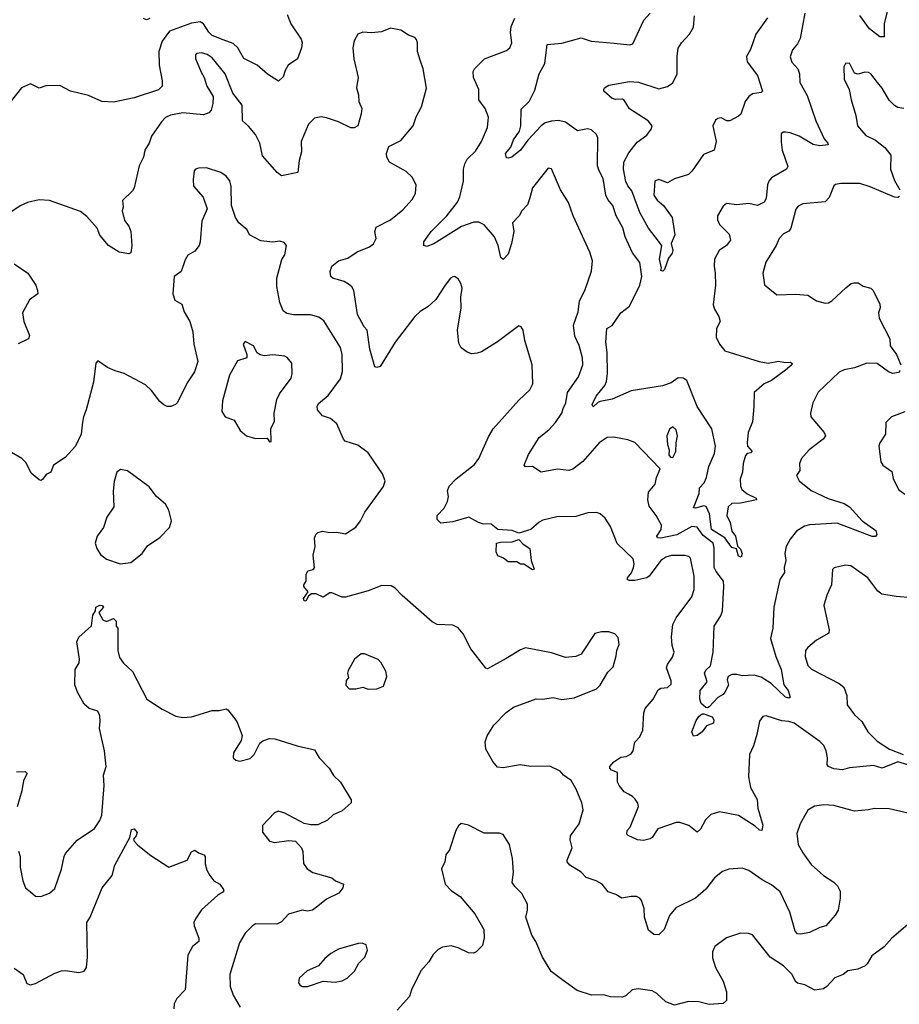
# Model space of a CAD drawing. Extents: x 2133489 to 2292442, y 756223 to 916462.
# Tile 447 of 463: x 2258173 to 2263253, y 887892 to 893578. Entities that reach past the tile are written whole.
import ezdxf

# ---------------------------------------------------------------- set-up
doc = ezdxf.new("R2010")
doc.units = 0

msp = doc.modelspace()

# ---------------------------------------------------------------- linework, layer by layer
at = {"layer": '0CON20XD'}
for points in [[(2263182.5, 893625), (2263165.6, 893555), (2263165, 893480), (2263140, 893480), (2263080.9, 893525), (2263025, 893603.3)], [(2259347.4, 893462.6), (2259285, 893486.3), (2259265, 893506.8), (2259235.4, 893555), (2259215, 893566.7), (2259165, 893558.5), (2259038.4, 893511.6), (2258995.9, 893455), (2258976.7, 893395), (2258978.5, 893315), (2258996.7, 893225), (2258995, 893193.8), (2258975, 893172.5), (2258835, 893127.1), (2258715, 893101.1), (2258646.6, 893106.6), (2258569.5, 893139.5), (2258465.8, 893165.8), (2258405, 893198.9), (2258324.6, 893195.4), (2258285, 893183.3), (2258235, 893207.1), (2258184, 893185), (2258118.3, 893101.7)], [(2258923.8, 893585), (2258905, 893578), (2258887.5, 893585)], [(2259717.5, 893607.5), (2259738.1, 893555), (2259798, 893465), (2259804, 893445), (2259801.2, 893415), (2259777, 893353), (2259724, 893315), (2259705.8, 893285), (2259695, 893247.5), (2259667, 893223), (2259603.6, 893263.6), (2259545, 893315.6), (2259468, 893355), (2259432.7, 893415), (2259405, 893441.2), (2259347.4, 893462.6)], [(2263258, 891552), (2263249.2, 891540.8), (2263215, 891535.7), (2263191.2, 891545), (2263125, 891592.9), (2263065, 891594.3), (2262995, 891567.1), (2262934.4, 891555.6), (2262905, 891542.5), (2262785, 891427.5), (2262753.3, 891365), (2262740, 891305), (2262741.2, 891285), (2262819.2, 891195), (2262827.1, 891175), (2262812.5, 891155), (2262732.9, 891095), (2262688, 891045), (2262677.1, 891015), (2262678, 890975), (2262659.2, 890945), (2262674.2, 890915), (2262745, 890859.4), (2262842.9, 890812.9), (2262935, 890784), (2262965.2, 890765.2), (2263037.8, 890685), (2263118.3, 890628.3), (2263123.8, 890605), (2263115.6, 890594.4), (2263095.7, 890594.3), (2263065.4, 890605.4), (2262895, 890670), (2262735, 890661.8), (2262706.2, 890653.8), (2262659.2, 890625), (2262622, 890578), (2262599.2, 890535), (2262592.5, 890495), (2262597.1, 890455), (2262588.6, 890415), (2262589.4, 890385), (2262562.5, 890345), (2262528.9, 890185), (2262522.5, 890065), (2262510, 890005), (2262539.8, 889899.8), (2262570, 889825), (2262586.8, 889736.8), (2262610.8, 889705), (2262623.3, 889665), (2262615, 889660.8), (2262595, 889665.6), (2262513.1, 889745), (2262455, 889782.2), (2262415, 889792.2), (2262345, 889789.2), (2262315, 889795.8), (2262285, 889796.2), (2262263.8, 889785), (2262258.8, 889765), (2262265.7, 889735), (2262246, 889694), (2262235, 889680.6), (2262205, 889664.4), (2262155, 889610.8), (2262145, 889604), (2262135, 889605.8), (2262108.5, 889628.5), (2262100.4, 889655), (2262103.8, 889705), (2262143.1, 889755), (2262127.5, 889805), (2262135, 889822), (2262163, 889847), (2262178.1, 889925), (2262183.3, 890076.7), (2262222.2, 890135), (2262232.2, 890165), (2262240.4, 890305), (2262237.1, 890335), (2262195, 890391.1), (2262184.8, 890414.8), (2262183.7, 890526.3), (2262177.2, 890555), (2262119.9, 890599.9), (2262085, 890646.7), (2262055, 890650.6), (2261967.3, 890602.7), (2261875, 890583.7), (2261856.3, 890586.4), (2261852.5, 890595), (2261876.9, 890635), (2261878.9, 890658.9), (2261848.1, 890715), (2261808.7, 890768.7), (2261801.1, 890805), (2261805, 890848.8), (2261843.3, 890895), (2261851.1, 890935), (2261872.5, 890985), (2261725, 891135.7), (2261685, 891151.9), (2261605, 891167.8), (2261565, 891165.6), (2261519.2, 891135), (2261425, 891027.1), (2261367.2, 890982.8), (2261345, 890974.3), (2261278.3, 890981.7), (2261185, 890966), (2261135, 890997.5), (2261095, 890996.2), (2261086.2, 891005), (2261112.3, 891067.7), (2261172.5, 891165), (2261229.5, 891210.5), (2261268.3, 891251.7), (2261303.5, 891305), (2261312.7, 891332.7), (2261326.7, 891365), (2261337.5, 891425), (2261399.4, 891515), (2261425.6, 891585), (2261423.3, 891625), (2261405, 891696.7), (2261379.8, 891749.8), (2261370.8, 891815), (2261398.6, 891891.4), (2261405.7, 891955), (2261437.8, 892015), (2261475.6, 892125), (2261481.1, 892185), (2261465.4, 892235.4), (2261368.9, 892445), (2261342.6, 892522.6), (2261295.6, 892595), (2261245, 892716.2), (2261225, 892721.2), (2261135, 892608.1), (2261119.4, 892549.4), (2261105, 892508.8), (2261074, 892475), (2261058, 892445), (2261018.8, 892405), (2261027.5, 892355), (2261014.2, 892285), (2260994, 892225), (2260965, 892194), (2260951.2, 892205), (2260937.1, 892275), (2260914.3, 892325), (2260855, 892393.1), (2260825, 892408.5), (2260795, 892408.2), (2260725, 892383.5), (2260565, 892283.1), (2260525, 892268), (2260506.7, 892275), (2260508, 892295), (2260550, 892355), (2260640, 892445), (2260700.8, 892525), (2260714.5, 892555), (2260737.1, 892645), (2260736.7, 892715), (2260742.9, 892745), (2260756.4, 892773.6), (2260805, 892818.6), (2260840, 892875), (2260875.4, 892955), (2260880, 893015), (2260860.8, 893065), (2260824, 893115), (2260824, 893175), (2260794.2, 893245), (2260791.7, 893278.3), (2260798.8, 893295), (2260857.4, 893352.6), (2260985, 893399.4), (2261004.2, 893415), (2261015.5, 893445), (2261007.5, 893505), (2261011.5, 893538.5), (2261032.3, 893587.7)], [(2262706.9, 893615), (2262679.7, 893470.3), (2262665, 893439.2), (2262635.8, 893405), (2262622.9, 893362.9), (2262632.7, 893332.7), (2262667.5, 893295), (2262676.9, 893265), (2262678.6, 893215), (2262720.9, 893140.9), (2262770.4, 892995), (2262819.7, 892889.7), (2262841.2, 892865), (2262842.5, 892855), (2262795, 892850), (2262755, 892857.1), (2262673.8, 892905), (2262622.5, 892925), (2262595, 892928.8), (2262582.3, 892927.7), (2262571.4, 892918.6), (2262571.2, 892871.2), (2262575.7, 892825), (2262609.7, 892730.3), (2262601.2, 892715), (2262515.5, 892664.5), (2262500, 892645), (2262491.4, 892625), (2262484.3, 892545.7), (2262472, 892525), (2262435, 892505.6), (2262385, 892517.5), (2262315, 892509.5), (2262255, 892515.8), (2262235, 892502), (2262203.1, 892445), (2262203.2, 892423.2), (2262214.2, 892395), (2262269.7, 892339.7), (2262278, 892305), (2262255.8, 892275), (2262213.1, 892245), (2262185.6, 892195), (2262182.9, 892155), (2262190, 892115), (2262190.8, 892045), (2262177.7, 891932.3), (2262185, 891906.7), (2262210, 891865), (2262218, 891835), (2262198, 891795), (2262196, 891745), (2262214.2, 891705), (2262246, 891665), (2262443.3, 891605), (2262495, 891594.6), (2262555, 891605.7), (2262595, 891598), (2262625, 891600.8), (2262633.6, 891593.6), (2262632, 891585), (2262596, 891555), (2262515.3, 891494.7), (2262472.5, 891475), (2262414, 891425), (2262413.6, 891345), (2262404.5, 891255.5), (2262380, 891195), (2262374.3, 891135), (2262376, 891115), (2262403.3, 891085), (2262395, 891076.7), (2262375, 891072.5), (2262365, 891061.2), (2262352.2, 891015), (2262347.5, 890965), (2262334, 890925), (2262336.2, 890885), (2262344.4, 890864.4), (2262375, 890839.2), (2262426.7, 890815), (2262427.5, 890805), (2262335, 890786.9), (2262286.4, 890783.6), (2262264.3, 890765), (2262257.5, 890715), (2262276.4, 890675), (2262285.6, 890625), (2262307.5, 890595), (2262317.8, 890537.8), (2262335, 890520), (2262345.5, 890494.5), (2262340, 890475), (2262325, 890480), (2262312.3, 890522.3), (2262285, 890530.4), (2262273.6, 890546.4), (2262245.7, 890585.7), (2262167.8, 890635), (2262156.3, 890725), (2262137, 890767), (2262125, 890771.3), (2262077, 890757), (2262065, 890760), (2262097.9, 890842.1), (2262099.5, 890875), (2262125.6, 890904.4), (2262138.9, 890935), (2262152.9, 890997.1), (2262185, 891073.8), (2262191.8, 891115), (2262170, 891215), (2262086.5, 891345), (2262026.2, 891495), (2262005, 891508.1), (2261975, 891510.3), (2261935, 891481.9), (2261885, 891463.1), (2261705, 891434.2), (2261595, 891386.9), (2261526.2, 891373.8), (2261511.7, 891368.3), (2261485, 891342.9), (2261478.6, 891355), (2261501.5, 891405), (2261552.9, 891465), (2261562.2, 891487.8), (2261568.7, 891535), (2261566.1, 891656.1), (2261557.5, 891715), (2261563.8, 891795), (2261595, 891812), (2261644.2, 891885), (2261695.5, 891924.5), (2261755.4, 892045), (2261765.6, 892095), (2261754.4, 892175), (2261711.4, 892231.4), (2261670.5, 892325), (2261656, 892376), (2261618.5, 892445), (2261598.5, 892505), (2261569.7, 892539.7), (2261557.3, 892565), (2261541.9, 892661.9), (2261519.2, 892705), (2261510.8, 892735), (2261512.2, 892895), (2261505, 892916), (2261475, 892942.5), (2261453, 892947), (2261395, 892935.7), (2261325, 892986.7), (2261285, 892995.9), (2261245, 892991.9), (2261208.2, 892981.8), (2261184.1, 892965.9), (2261108, 892882), (2261065, 892824.3), (2261015, 892784), (2260995, 892778), (2260985, 892781.2), (2260978.1, 892805), (2261008.9, 892841.1), (2261025.4, 892885), (2261059.4, 892935), (2261067.1, 892965), (2261068.3, 893061.7), (2261116.2, 893105), (2261148.7, 893171.3), (2261173.6, 893266.4), (2261205.6, 893324.4), (2261220, 893435), (2261305, 893442.1), (2261415, 893473.3), (2261473.8, 893453.8), (2261606.7, 893443.3), (2261697, 893433), (2261715, 893438), (2261778.6, 893575), (2261814.3, 893615.7)], [(2262491.1, 893588.9), (2262424.4, 893495), (2262393.2, 893406.8), (2262370.5, 893365), (2262374.5, 893335), (2262433.6, 893255), (2262463.8, 893165), (2262455, 893158), (2262405, 893150.6), (2262384.3, 893135), (2262363.5, 893105), (2262337.4, 893032.6), (2262325, 893021.2), (2262275, 892993.8), (2262257.5, 892995), (2262225, 893010.8), (2262205, 893007.1), (2262192.3, 892997.7), (2262176.9, 892965), (2262196, 892874), (2262183.3, 892825), (2262121.3, 892798.7), (2262057.5, 892705), (2262035, 892684.4), (2261955, 892660), (2261915, 892636), (2261865, 892654.4), (2261841.9, 892645), (2261835.6, 892565), (2261855, 892536), (2261890.8, 892505), (2261941.2, 892435), (2261957.1, 892335), (2261935.8, 892285), (2261944.5, 892245.5), (2261940.4, 892229.6), (2261919.8, 892200.2), (2261896.7, 892135), (2261887.5, 892125), (2261875, 892130), (2261880, 892145), (2261867.3, 892195), (2261881.2, 892275), (2261805, 892374.3), (2261754.1, 892465), (2261709.3, 892590.7), (2261685, 892619.5), (2261674.4, 892644.4), (2261659.3, 892715), (2261662.5, 892755), (2261690.6, 892809.4), (2261740, 892870), (2261795, 892910.4), (2261820.8, 892945), (2261826.1, 892965), (2261803.3, 892995), (2261695, 893064.2), (2261665, 893112.5), (2261655, 893118.6), (2261615, 893116.9), (2261595, 893123.3), (2261546.2, 893165), (2261546, 893175), (2261551.2, 893185), (2261575, 893200), (2261695, 893220.5), (2261746.9, 893216.9), (2261865, 893178.8), (2261915, 893191.4), (2261945, 893212.9), (2261970.5, 893265), (2261970, 893365), (2261976.4, 893413.6), (2261994.3, 893445), (2262040.6, 893495), (2262064.5, 893535), (2262069.6, 893600.4)], [(2263355, 889260), (2263245, 889292.5), (2263155, 889255.8), (2263105, 889270.6), (2262965, 889258), (2262924.1, 889245.9), (2262875, 889251.9), (2262844.5, 889264.5), (2262836, 889275), (2262837.8, 889315), (2262831.5, 889355), (2262816.7, 889386.7), (2262795, 889410), (2262645, 889515.6), (2262615, 889525.6), (2262575, 889529.2), (2262485, 889558.8), (2262465, 889553.3), (2262445, 889527.5), (2262430.6, 889449.4), (2262411.1, 889385), (2262387.1, 889335), (2262382.9, 889205), (2262394.2, 889145), (2262432.5, 889075), (2262436.9, 889025), (2262465, 888927.5), (2262460, 888895), (2262445, 888898.5), (2262420.8, 888920.8), (2262325, 888982.5), (2262215, 889003.1), (2262165, 888988), (2262133.3, 888956.7), (2262105, 888903.8), (2262085, 888886.7), (2262036.7, 888925), (2261985, 888941.2), (2261965, 888941.2), (2261858.8, 888905), (2261825.7, 888855), (2261815, 888848.1), (2261775, 888837.5), (2261741.7, 888841.7), (2261686.4, 888866.4), (2261680, 888875), (2261682, 888895), (2261698, 888915), (2261746.7, 889035), (2261743.1, 889053.1), (2261726.8, 889076.8), (2261713, 889093), (2261690, 889105), (2261665, 889120), (2261635.8, 889155), (2261626, 889175), (2261625, 889230), (2261590, 889245), (2261581.2, 889255), (2261582, 889265), (2261605, 889292.5), (2261645, 889320), (2261675, 889322.5), (2261705, 889338.8), (2261715.6, 889355), (2261725.7, 889405), (2261753.6, 889436.4), (2261772.2, 889475), (2261778.2, 889575), (2261785, 889601.2), (2261831.4, 889655), (2261860.9, 889709.1), (2261875, 889717.5), (2261915, 889722.5), (2261935, 889741.2), (2261935, 889760), (2261909.2, 889835), (2261914.2, 889855), (2261943.1, 889896.9), (2261953.1, 889925), (2261942, 889965), (2261938.1, 890015), (2261944.4, 890085), (2261965, 890124), (2262055.4, 890245), (2262068, 890288), (2262068, 890365), (2262047.6, 890467.6), (2262037.8, 890477.8), (2262014.5, 890484.5), (2261937, 890483), (2261905, 890474.6), (2261875, 890455.5), (2261808.6, 890365), (2261795, 890354.4), (2261725, 890339.4), (2261695, 890338.8), (2261684, 890344), (2261683.8, 890355), (2261706.4, 890383.6), (2261718.9, 890415), (2261722.2, 890435), (2261715.6, 890465), (2261622.8, 890552.8), (2261585, 890651.2), (2261555, 890698.8), (2261525, 890723.8), (2261505, 890732), (2261455, 890730), (2261385, 890708.5), (2261275, 890707.8), (2261195, 890688.1), (2261173.1, 890676.9), (2261124.4, 890635), (2261055, 890612.5), (2261017.8, 890627.8), (2260934.2, 890635), (2260895, 890664.3), (2260846.2, 890666.2), (2260823.6, 890673.6), (2260766.2, 890706.2), (2260675, 890678.5), (2260605, 890670), (2260585, 890692.5), (2260584.6, 890715), (2260623.6, 890756.4), (2260644.4, 890795.6), (2260648.6, 890825), (2260643.2, 890856.8), (2260654.3, 890885), (2260693.3, 890926.7), (2260800.2, 891009.8), (2260824.4, 891045), (2260880.4, 891169.6), (2260906.9, 891215), (2261055, 891380), (2261120.2, 891439.8), (2261136.5, 891475), (2261133.1, 891585), (2261090.8, 891725), (2261081.2, 891785), (2261070, 891805), (2261055, 891810), (2260932.1, 891717.9), (2260839.3, 891660.7), (2260815, 891651.9), (2260785, 891649.4), (2260758, 891658), (2260722.9, 891682.9), (2260709.7, 891710.3), (2260701.5, 891785), (2260722.2, 891915), (2260720, 891975), (2260727.6, 892027.6), (2260720.8, 892055), (2260705, 892081.2), (2260685, 892094.2), (2260675, 892092.9), (2260660.8, 892085), (2260630, 892045), (2260577.1, 891962.9), (2260530.7, 891919.3), (2260485, 891892.3), (2260455, 891863.8), (2260340.9, 891715), (2260255, 891576), (2260235, 891570), (2260225, 891573.3), (2260194.5, 891675), (2260180, 891785), (2260162, 891805), (2260124.3, 891875), (2260101.9, 892015), (2260090.8, 892035), (2260071.7, 892051.7), (2260047.2, 892067.2), (2260015, 892076.7), (2259983, 892083), (2259969.2, 892095), (2259966.1, 892123.9), (2259976.2, 892155), (2260013.3, 892185), (2260068.8, 892201.2), (2260122.7, 892237.3), (2260193.4, 892266.6), (2260216.8, 892283.2), (2260232.5, 892315), (2260224.2, 892355), (2260230.9, 892379.1), (2260315, 892423.3), (2260385, 892480.6), (2260440.2, 892539.8), (2260459.4, 892575), (2260462.9, 892625), (2260439.1, 892669.1), (2260405, 892701.1), (2260308, 892755), (2260294.2, 892784.2), (2260292, 892805), (2260304.3, 892845.7), (2260375, 892880), (2260446, 892965), (2260463.4, 893016.6), (2260494.2, 893075), (2260522.7, 893182.7), (2260502.5, 893295), (2260486, 893345), (2260470.8, 893395), (2260471.4, 893445), (2260465, 893463.8), (2260455, 893475.6), (2260418.7, 893488.7), (2260375, 893518.6), (2260315, 893530), (2260261.7, 893508.3), (2260205, 893501.4), (2260155, 893505.7), (2260126.2, 893495), (2260104.5, 893455.5), (2260096.7, 893415), (2260103, 893353), (2260127.8, 893245), (2260118.1, 893185), (2260130.6, 893145), (2260132.5, 893105), (2260148.1, 893065), (2260145.8, 893035), (2260126.2, 892965), (2260105, 892954), (2260085, 892952.9), (2260015, 892988.5), (2259945, 893011.2), (2259915, 893016.5), (2259875, 893009.4), (2259840.5, 892975), (2259799.2, 892875), (2259800, 892815), (2259787.1, 892765), (2259780, 892695), (2259685, 892677.1), (2259659.2, 892695), (2259575, 892792.5), (2259560, 892865), (2259535.5, 892915.5), (2259495, 892963.8), (2259459.2, 892995), (2259457.1, 893085), (2259404.5, 893154.5), (2259358.9, 893265), (2259285, 893357.5), (2259255, 893378.1), (2259222.5, 893387.5), (2259195, 893383.3), (2259188.8, 893375), (2259188.8, 893355), (2259220.8, 893275), (2259239.2, 893245), (2259254.2, 893195), (2259290, 893135), (2259288.8, 893095), (2259278.8, 893055), (2259265, 893040), (2259235, 893028.6), (2259115, 893040.8), (2259043.8, 893026.2), (2259015, 893012.9), (2258991.3, 892988.7), (2258934.2, 892905), (2258920, 892865), (2258896, 892825), (2258888, 892785), (2258863.8, 892735), (2258835, 892607.5), (2258825, 892590), (2258766.4, 892533.6), (2258770, 892495), (2258764.3, 892475), (2258777.7, 892417.7), (2258803.8, 892385), (2258814, 892355), (2258820, 892275), (2258815, 892232.5), (2258803.3, 892226.7), (2258747.5, 892235), (2258685, 892274.2), (2258635, 892334), (2258620.6, 892375), (2258561.5, 892441.5), (2258525, 892470.9), (2258345, 892534.5), (2258285, 892537.7), (2258217.6, 892522.4), (2258175.9, 892504.1), (2258105, 892455.6)], [(2263280, 893065), (2263245, 893071.9), (2263225, 893082.9), (2263195, 893114), (2263155, 893182.5), (2263128.1, 893215), (2263088.8, 893265), (2263075, 893273.8), (2263054.1, 893275.9), (2263015, 893264), (2262995, 893270), (2262965, 893326.7), (2262942.5, 893325), (2262933.3, 893305), (2262934.5, 893234.5), (2262964.2, 893174.2), (2262974.2, 893115), (2263001.9, 893025), (2263010.8, 892965), (2263060.2, 892910.2), (2263115, 892883.1), (2263170.2, 892840.2), (2263204, 892795), (2263202.9, 892715), (2263225, 892650), (2263255.6, 892595.6)], [(2260873.3, 889443.3), (2260911.4, 889505), (2260983, 889577), (2261025, 889608.1), (2261155, 889655.8), (2261195, 889654.3), (2261253.2, 889663.2), (2261305, 889651.9), (2261375, 889661.4), (2261505, 889713.8), (2261526, 889735), (2261569.5, 889810.5), (2261599.7, 889840.3), (2261618.8, 889905), (2261621.2, 889935), (2261635, 889970), (2261629.5, 890009.5), (2261610.7, 890030.7), (2261575, 890043.8), (2261533.9, 890043.9), (2261495, 890033.8), (2261416, 889915), (2261385, 889901.4), (2261325, 889895.6), (2261245, 889921.4), (2261095, 889950.8), (2261065, 889940), (2260981.7, 889888.3), (2260875, 889830), (2260865, 889833.8), (2260778, 889945), (2260735, 890031.2), (2260705, 890066.2), (2260675, 890081.2), (2260585, 890086.2), (2260555, 890100), (2260382.4, 890252.4), (2260342, 890295), (2260318.6, 890308.6), (2260265, 890311.2), (2260185, 890279.4), (2260055, 890243.1), (2260035, 890242.5), (2259975, 890267.5), (2259965, 890267.5), (2259925, 890243.3), (2259885, 890262.5), (2259858.3, 890261.7), (2259841.7, 890248.3), (2259825, 890220), (2259815, 890222.5), (2259812.5, 890235), (2259840, 890275), (2259813.3, 890305), (2259813.3, 890315), (2259827.5, 890335), (2259828, 890375), (2259836.7, 890395), (2259867, 890403), (2259876.4, 890413.6), (2259868, 890485), (2259880, 890535), (2259876.4, 890583.6), (2259883.3, 890605), (2259895, 890616.2), (2259923.6, 890623.6), (2259963.6, 890616.4), (2260005, 890618), (2260055, 890608.8), (2260115, 890648), (2260141.9, 890685), (2260165.4, 890734.6), (2260275, 890882), (2260283.1, 890915), (2260268.1, 890955), (2260185, 891076.2), (2260125, 891121.4), (2260053.1, 891145), (2260043.8, 891155), (2260004.4, 891245), (2259968, 891275), (2259921.3, 891291.3), (2259892, 891325), (2259890.8, 891345), (2259898.7, 891361.3), (2259955, 891408.1), (2260026.5, 891505), (2260036.4, 891546.4), (2260034.5, 891645.5), (2260025.3, 891685.2), (2259929.6, 891839.6), (2259900.2, 891860.2), (2259852.8, 891872.8), (2259754.7, 891874.7), (2259715, 891880.6), (2259695, 891896), (2259675.4, 891945.4), (2259658, 892038), (2259658.2, 892085), (2259686.1, 892193.9), (2259705, 892220), (2259713.3, 892275), (2259700.7, 892290.7), (2259675, 892300), (2259635, 892292.5), (2259565, 892301.2), (2259500, 892335), (2259486.7, 892365), (2259438.8, 892405), (2259420, 892435), (2259396.2, 892505), (2259393.8, 892615), (2259387, 892647), (2259366.2, 892675), (2259335, 892696), (2259251.7, 892721.7), (2259205, 892721.2), (2259187.5, 892715), (2259180, 892705), (2259174.3, 892655), (2259177.7, 892617.7), (2259232.7, 892552.7), (2259256.7, 892485), (2259224.2, 892415), (2259215.8, 892295), (2259209.2, 892275), (2259185, 892242), (2259145, 892218), (2259129.3, 892190.7), (2259105.4, 892124.6), (2259064.5, 892095), (2259056.9, 891995), (2259068.7, 891958.7), (2259108.9, 891935), (2259122, 891892), (2259155.6, 891835), (2259173.3, 891775), (2259178.2, 891705), (2259201.1, 891605), (2259181.9, 891545), (2259139.5, 891480.5), (2259085, 891367.5), (2259072.5, 891355), (2259045, 891343.8), (2259025, 891343.8), (2259005, 891353.8), (2258983.2, 891373.2), (2258935, 891436.7), (2258898.8, 891468.8), (2258775.9, 891535.9), (2258725, 891550), (2258680.5, 891570.5), (2258625, 891607.5), (2258613.3, 891595), (2258599.2, 891485), (2258557.5, 891325), (2258540.8, 891285), (2258536.6, 891253.4), (2258528.5, 891185), (2258495.4, 891114.6), (2258435, 891050), (2258367.5, 891005), (2258352.5, 890965), (2258325, 890951.2), (2258305, 890922.5), (2258295, 890917.5), (2258285, 890920), (2258239.8, 890959.8), (2258209.8, 891019.8), (2258185, 891044.2), (2258125, 891078.8)], [(2263255, 892557.5), (2263245, 892552), (2263225, 892554.2), (2263085, 892613.8), (2263025, 892633.1), (2262915, 892632.9), (2262885, 892626.9), (2262875, 892618), (2262848.3, 892551.7), (2262825, 892525.6), (2262695, 892514.3), (2262668.7, 892501.3), (2262655.5, 892484.5), (2262627.5, 892375), (2262615, 892357.1), (2262585, 892340.8), (2262560, 892315), (2262542.5, 892275), (2262482.8, 892177.2), (2262464.4, 892115), (2262475, 892046.7), (2262545, 891988.8), (2262655, 891993.3), (2262725, 891988.1), (2262775, 891954), (2262825, 891940.8), (2262845, 891943.1), (2262864, 891955), (2262945, 892029.4), (2262975, 892054), (2262990.6, 892059.4), (2263015, 892058), (2263045, 892039.4), (2263088.7, 892028.7), (2263102, 892015), (2263140, 891935), (2263142, 891915), (2263133.8, 891885), (2263136.7, 891855), (2263199.2, 891735), (2263199.4, 891695), (2263237.5, 891645), (2263261.1, 891585)], [(2258141.7, 892168.3), (2258220.8, 892115), (2258266.2, 892045), (2258276.7, 892015), (2258277.5, 891995), (2258229.7, 891960.3), (2258190, 891885), (2258197.1, 891835), (2258230, 891755), (2258223.9, 891736.1), (2258165, 891706.2)], [(2259615, 891140), (2259625, 891142.5), (2259622.5, 891215), (2259645, 891260), (2259643.1, 891305), (2259657.5, 891385), (2259672.6, 891417.4), (2259741.7, 891508.3), (2259746.9, 891535), (2259744, 891595), (2259717.7, 891627.7), (2259704.2, 891634.2), (2259635, 891641.9), (2259585, 891636.7), (2259562.1, 891642.1), (2259544.2, 891655), (2259523.8, 891695), (2259475, 891720), (2259464.2, 891705), (2259485.7, 891645), (2259484, 891626), (2259431.7, 891608.3), (2259384.6, 891525.4), (2259343.4, 891376.6), (2259340, 891315), (2259358.8, 891285), (2259412.5, 891265), (2259446.6, 891206.6), (2259483.3, 891175), (2259535, 891160), (2259601.7, 891161.7), (2259615, 891140)], [(2263285, 891314.2), (2263207.5, 891285), (2263175, 891252.5), (2263172.9, 891185), (2263140.6, 891135), (2263134.3, 891115), (2263146.2, 891025), (2263158.8, 891005), (2263209.1, 890969.1), (2263217.9, 890927.9), (2263249.2, 890865), (2263285, 890837.8)], [(2261945, 891050), (2261962.5, 891085), (2261963.6, 891133.6), (2261972.5, 891175), (2261965, 891210), (2261945, 891226), (2261925, 891213.3), (2261910, 891175), (2261914.2, 891124.2), (2261923.3, 891095), (2261922.5, 891065), (2261931.7, 891051.7), (2261945, 891050)], [(2258753.9, 890436.1), (2258815, 890443.8), (2258880.8, 890495), (2258910.3, 890539.7), (2258981.7, 890588.3), (2259037.5, 890645), (2259048.8, 890685), (2259034.3, 890745), (2259015, 890780), (2258963.8, 890825), (2258921.2, 890881.2), (2258795, 890973.3), (2258755, 890981.2), (2258734, 890965), (2258718.3, 890911.7), (2258713.3, 890855), (2258716, 890765), (2258675.8, 890705), (2258657.5, 890645), (2258621.2, 890595), (2258608, 890555), (2258618, 890525), (2258639.7, 890489.7), (2258675, 890462.5), (2258753.9, 890436.1)], [(2261135, 890401.9), (2261085, 890433.8), (2261065, 890433.3), (2261045, 890446.7), (2260995, 890447.5), (2260967.7, 890467.7), (2260935, 890481.2), (2260924.2, 890505), (2260926.7, 890555), (2260948.9, 890561.1), (2261016.9, 890563.1), (2261055, 890575.6), (2261080.2, 890550.2), (2261118.6, 890525), (2261127.9, 890455), (2261145, 890404.3), (2261135, 890401.9)], [(2263325, 890239.5), (2263235, 890246.2), (2263151.5, 890261.5), (2263128.7, 890278.7), (2263071.4, 890355), (2262973.3, 890425), (2262941.4, 890428.6), (2262877.5, 890412.5), (2262867.5, 890402.5), (2262860.6, 890315), (2262834.2, 890255), (2262818, 890195), (2262848, 890055), (2262846.2, 890035), (2262774.2, 889995), (2262725, 889952), (2262711.4, 889935), (2262708.5, 889901.5), (2262725, 889849.2), (2262746.7, 889826.7), (2262905, 889744), (2262933, 889723), (2262949.4, 889675), (2262951.1, 889621.1), (2262994.7, 889564.7), (2263036, 889525), (2263072, 889465), (2263125, 889412.5), (2263195.7, 889365), (2263275, 889335.3)], [(2258166.1, 888776.1), (2258176.2, 888745), (2258175.7, 888685), (2258191.4, 888605), (2258206.2, 888565), (2258235, 888541.2), (2258265, 888516.7), (2258295, 888513.8), (2258345, 888533.8), (2258375, 888560), (2258415, 888672.5), (2258429.2, 888745), (2258437.9, 888762.1), (2258505, 888840), (2258605, 888908), (2258635, 888953.8), (2258647.1, 888985), (2258660.6, 889155), (2258657.5, 889215), (2258673.3, 889265), (2258662.5, 889355), (2258633.1, 889485), (2258638.5, 889525), (2258635, 889557.5), (2258624.3, 889584.3), (2258575, 889599.4), (2258545.8, 889625), (2258506, 889695), (2258492.3, 889737.7), (2258493.8, 889825), (2258516.7, 889865), (2258518.8, 889885), (2258503.3, 889985), (2258515, 890012.5), (2258587.5, 890077.5), (2258595, 890140), (2258610, 890165), (2258612.5, 890185), (2258635, 890198), (2258650, 890195), (2258657.5, 890185), (2258630, 890155), (2258652.3, 890112.3), (2258675, 890103.3), (2258715, 890120), (2258730, 890105), (2258730, 890075), (2258740, 890065), (2258740, 889935), (2258750, 889895), (2258772.4, 889862.4), (2258824.4, 889814.4), (2258908, 889655), (2258995.6, 889595.6), (2259075.6, 889555.6), (2259115, 889548.9), (2259165, 889551.9), (2259285, 889588.8), (2259325, 889588.8), (2259365, 889598.8), (2259375, 889593.3), (2259426.2, 889525), (2259458.8, 889445), (2259451.2, 889415), (2259408, 889345), (2259406.2, 889315), (2259421.7, 889301.7), (2259445, 889295.8), (2259505, 889310.8), (2259528, 889335), (2259560.5, 889399.5), (2259576.4, 889413.6), (2259615, 889426.7), (2259646.1, 889426.1), (2259775, 889384), (2259875, 889362.5), (2259903.3, 889315), (2259960, 889255), (2259985, 889212.5), (2260026.7, 889175), (2260087, 889073), (2260087.5, 889055), (2260035, 889010), (2259984.3, 888985.7), (2259951.2, 888955), (2259895, 888929.4), (2259855, 888928.1), (2259815, 888935.6), (2259705, 888996), (2259665, 889007.5), (2259645, 888997.5), (2259576.2, 888925), (2259576.1, 888886.1), (2259615, 888833.3), (2259645, 888826), (2259727.7, 888837.7), (2259765, 888833.8), (2259801.2, 888795), (2259808.8, 888775), (2259811.2, 888705), (2259833.8, 888675), (2259866, 888654), (2259975, 888622), (2259997.5, 888605), (2260042.5, 888585), (2260038.8, 888565), (2260016.8, 888533.2), (2259945, 888498.6), (2259895, 888458.6)], [(2260185, 889712.5), (2260235, 889713.3), (2260275, 889730), (2260292.5, 889785), (2260286.7, 889815), (2260261.2, 889865), (2260243.8, 889883.8), (2260165, 889915.8), (2260144.2, 889915.8), (2260106.2, 889885), (2260070.5, 889819.5), (2260066.7, 889805), (2260071.7, 889778.3), (2260058.3, 889761.7), (2260057.5, 889735), (2260075, 889713.3), (2260115, 889713.3), (2260155, 889723.3), (2260185, 889712.5)], [(2262065, 889440), (2262055.5, 889465), (2262079.5, 889530.5), (2262095, 889554.3), (2262115, 889570), (2262125, 889570), (2262171.7, 889551.7), (2262181.9, 889535), (2262180.6, 889515), (2262140, 889500), (2262114.3, 889465), (2262085, 889444.5), (2262065, 889440)], [(2263405, 888972.1), (2263195, 889021.1), (2263107.3, 889022.7), (2263075, 889014.4), (2262995, 889008.1), (2262875, 889039.6), (2262816.8, 889043.2), (2262763, 889037), (2262725, 889013.8), (2262680, 888935), (2262662.1, 888877.9), (2262668.1, 888815), (2262695, 888767.5), (2262745, 888700), (2262815, 888635.6), (2262875, 888598), (2262895.7, 888575.7), (2262911.2, 888545), (2262911.2, 888505), (2262899.4, 888435), (2262882.6, 888407.4), (2262828.8, 888345), (2262794.2, 888335.8), (2262733.9, 888306.1), (2262685, 888296.2), (2262665, 888300), (2262651.2, 888315), (2262620.5, 888425), (2262565, 888541.1), (2262515, 888582.5), (2262460.5, 888610.5), (2262385, 888664.3), (2262345, 888679.2), (2262268.3, 888671.7), (2262231.3, 888658.7), (2262185, 888622.5), (2262135, 888557.8), (2262075.6, 888505), (2261961.5, 888448.5), (2261925.6, 888405), (2261895, 888323.3), (2261865, 888294), (2261835, 888295.7), (2261805, 888321.2), (2261780.6, 888395), (2261778.9, 888445), (2261765, 888492.5), (2261755, 888505.8), (2261735, 888514.2), (2261704.4, 888515.6), (2261650, 888505), (2261615, 888525.8), (2261571.4, 888541.4), (2261537.7, 888585), (2261503.1, 888605), (2261444, 888625), (2261415, 888654.3), (2261350.8, 888695), (2261335.7, 888715), (2261334.3, 888725), (2261364.2, 888795), (2261351.7, 888841.7), (2261353.5, 888865), (2261404.4, 888935), (2261427.8, 889015), (2261418.9, 889055), (2261386.9, 889135), (2261358.1, 889185), (2261314, 889215), (2261295, 889238), (2261235, 889267.1), (2261125, 889265.7), (2261064.3, 889274.3), (2260965, 889257.5), (2260932.2, 889262.2), (2260904.7, 889294.7), (2260865.7, 889365), (2260862.1, 889407.9), (2260873.3, 889443.3)], [(2258155, 889234.4), (2258205, 889237.1), (2258215.8, 889225), (2258195.8, 889185), (2258185.7, 889124.3), (2258157.7, 889032.3)], [(2258140.6, 888100.6), (2258193.8, 888065), (2258215, 888012.5), (2258235, 888003.8), (2258265, 888012), (2258375, 888072.5), (2258414.6, 888085.4), (2258435, 888087.5), (2258515, 888075.6), (2258545, 888084.2), (2258558.1, 888105), (2258565.5, 888164.5), (2258560.6, 888365), (2258580, 888395), (2258649.2, 888565), (2258708, 888635), (2258722.9, 888695), (2258810, 888855), (2258819.2, 888900.8), (2258835, 888905.8), (2258850.8, 888885), (2258845.8, 888865), (2258830, 888845), (2258834.3, 888834.3), (2258855, 888810.8), (2258931.1, 888751.1), (2259035, 888683.8), (2259140, 888725), (2259165, 888772.5), (2259185, 888782.5), (2259205, 888767.5), (2259236.1, 888756.1), (2259243.3, 888745), (2259243.9, 888703.9), (2259253.6, 888666.4), (2259270.8, 888635), (2259294.5, 888604.5), (2259328, 888585), (2259350, 888555), (2259349.3, 888540.7), (2259317.5, 888522.5), (2259222.8, 888437.2), (2259187.5, 888385), (2259179.2, 888365), (2259180, 888345), (2259208, 888275), (2259208, 888255), (2259171.4, 888225), (2259143.5, 888175), (2259129.2, 887975), (2259081.4, 887925), (2259064.4, 887895), (2259062.5, 887865)], [(2263355, 888396.7), (2263210, 888275), (2263165, 888223.8), (2263095, 888172), (2263067.5, 888125), (2263055, 888114), (2263014.2, 888095.8), (2262955, 888086), (2262928.8, 888065), (2262881.2, 888045), (2262835, 887994), (2262815, 887982), (2262765, 887974.2), (2262707.5, 888005), (2262665, 888014.3), (2262653.8, 888023.8), (2262634.1, 888064.1), (2262585, 888113.5), (2262508.1, 888165), (2262405, 888292.5), (2262381.7, 888301.7), (2262335, 888303.8), (2262254.2, 888275.8), (2262187.5, 888225), (2262173.8, 888195), (2262175, 888160), (2262192.5, 888105), (2262236.6, 888026.6), (2262254.2, 887965), (2262256, 887915), (2262235, 887896), (2262155, 887890.6), (2262095, 887905.6), (2262035, 887907.5), (2261955, 887888), (2261905, 887906), (2261852.5, 887955), (2261825, 887970.8), (2261745, 887980.8), (2261710, 887975), (2261675, 887942.5), (2261655, 887932.9), (2261585, 887934.3), (2261545, 887947.5), (2261475, 887944.4), (2261392.4, 887972.4), (2261303.8, 888035), (2261241.8, 888081.8), (2261193.1, 888165), (2261154, 888255), (2261130.5, 888290.5), (2261096.7, 888395), (2261106, 888435), (2261105, 888470), (2261072.3, 888532.3), (2261031.7, 888571.7), (2261017.1, 888595), (2261024.3, 888655), (2261018.8, 888735), (2261002.5, 888815), (2260965, 888872.5), (2260945, 888880), (2260855, 888881.2), (2260765, 888926.7), (2260723, 888937), (2260707, 888923), (2260692.5, 888895), (2260656, 888785), (2260634, 888755), (2260629.2, 888715), (2260608.8, 888675), (2260630.8, 888585), (2260667, 888547), (2260716, 888515), (2260801.2, 888415), (2260853.3, 888325), (2260856.1, 888276.1), (2260845, 888232.5), (2260810, 888195), (2260793.1, 888186.9), (2260765, 888190), (2260705, 888218.5), (2260665, 888230), (2260615, 888222.5), (2260590.7, 888209.3), (2260560.7, 888179.3), (2260535, 888137.5), (2260488.8, 888085), (2260435.8, 887975), (2260423.7, 887936.3), (2260352.4, 887857.6)], [(2259895, 888458.6), (2259864.5, 888435.5), (2259835, 888430.6), (2259804.3, 888435.7), (2259725, 888412.5), (2259685, 888369.2), (2259657.5, 888355), (2259535, 888356.2), (2259515, 888342.5), (2259475, 888303.8), (2259442.8, 888247.2), (2259385.7, 888065), (2259388.6, 887995), (2259405.5, 887945.5), (2259446.5, 887876.5)], [(2259805, 887994), (2259835, 887994.2), (2259925, 888026), (2259995, 888020.8), (2260035, 888028.6), (2260065, 888042.9), (2260107.4, 888082.6), (2260130.9, 888129.1), (2260166.2, 888165), (2260181.2, 888205), (2260173.3, 888235), (2260150, 888245), (2260127.3, 888242.7), (2260015, 888210), (2259970, 888185), (2259935, 888156.7), (2259898.8, 888115), (2259832.5, 888085), (2259787, 888043), (2259783, 888017), (2259790, 888005), (2259805, 887994)]]:
    msp.add_lwpolyline(points, dxfattribs=at)

doc.saveas('drawing.dxf')
